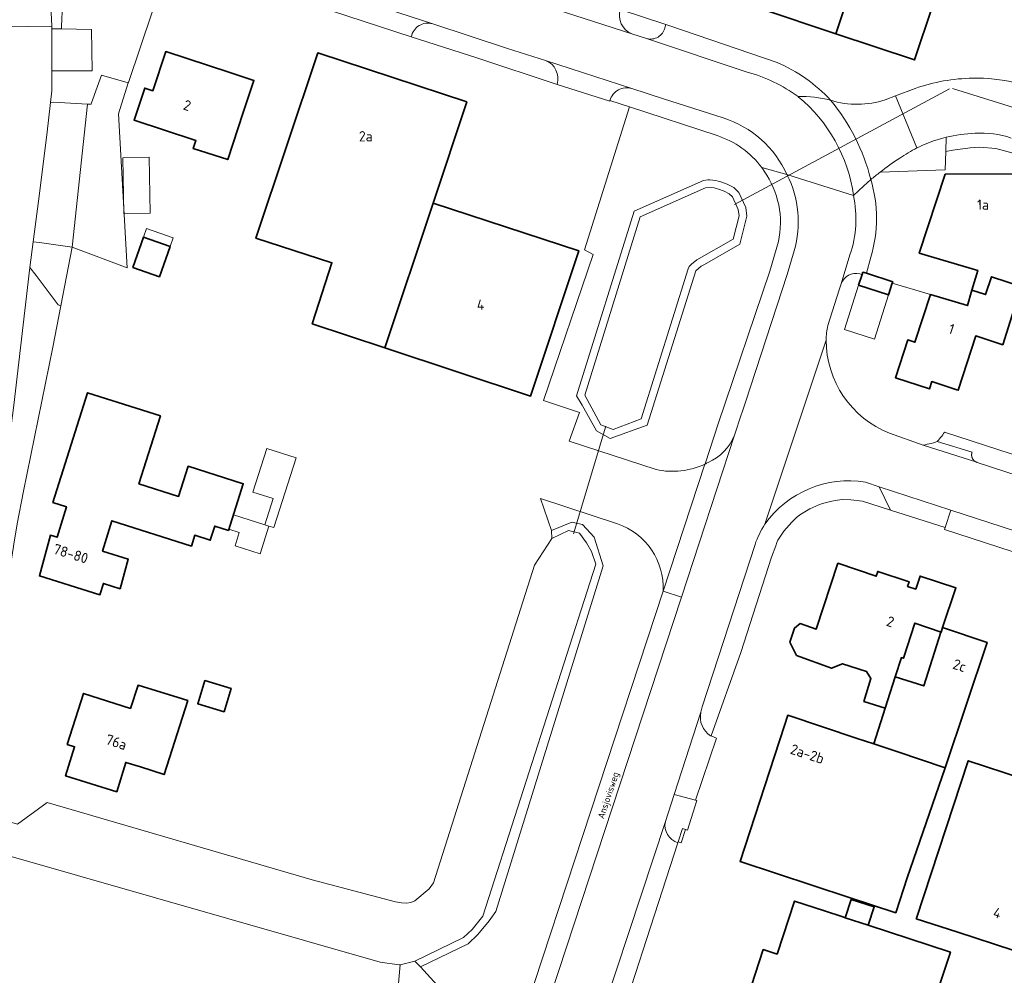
# Model space of a CAD drawing. Header units: metres. Extents: x 149984 to 156489, y 469398 to 478068.
# Tile 796 of 854: x 154618 to 154746, y 473813 to 473938. Entities that reach past the tile are written whole.
import ezdxf
from ezdxf.enums import TextEntityAlignment as Align

# ---------------------------------------------------------------- set-up
doc = ezdxf.new("R2010")
doc.units = ezdxf.units.M
doc.header["$LTSCALE"] = 0.75
for name, color, linetype, lineweight in [('B-WE-GR-BEPLANTING_CULTUUR_HEESTERS-GV', 252, 'Continuous', 18), ('B-WE-KW-KUNSTWERK_DUIKER-G', 6, 'Continuous', 18), ('B-WE-OG-BEBOUWING-GV', 6, 'Continuous', 35), ('B-WE-OG-BEBOUWING-T18', 1, 'Continuous', 18), ('B-WE-OG-BEBOUWING_LUIFEL-GV', 6, 'Continuous', 18), ('B-WE-OG-BEBOUWING_OVERBOUWING-GV', 6, 'Continuous', 18), ('B-WE-OG-TERREIN_BEGROEID-GV', 252, 'Continuous', 18), ('B-WE-OG-TERREIN_ERF-GV', 252, 'Continuous', 18), ('B-WE-OG-TERREIN_OEVER-GV', 252, 'Continuous', 18), ('B-WE-OG-TOPOGRAFIE-T18', 7, 'Continuous', 18), ('B-WE-OG-WATER_MEER-GV', 252, 'Continuous', 18), ('B-WE-VH-GESLOTENVERHARDING_ASFALT-GV', 252, 'Continuous', 18), ('B-WE-VH-OPENVERHARDING_BETONSTRAATSTEEN-GV', 252, 'Continuous', 18), ('B-WE-VH-OPENVERHARDING_STRAATBAKSTEEN-GV', 252, 'Continuous', 18), ('B-WE-VH-OPENVERHARDING_TEGEL-GV', 252, 'Continuous', 18)]:
    doc.layers.add(name, color=color, linetype=linetype, lineweight=lineweight)
doc.styles.add('NLCS-ISO-M500-T18', font='NLCS-ISO.ttf', dxfattribs={"height": 0.9})
doc.styles.add('NLCS-ISO-M750-T18', font='NLCS-ISO.ttf', dxfattribs={"height": 1.35})

msp = doc.modelspace()

# ---------------------------------------------------------------- linework, layer by layer
at = {"layer": 'B-WE-GR-BEPLANTING_CULTUUR_HEESTERS-GV', "flags": 128}
for points in [[(154624.628, 473908.529), (154631.811, 473905.8), (154630.692, 473925.951), (154631.975, 473929.961), (154628.463, 473930.987), (154627.146, 473927.35), (154627.125, 473927.192), (154626.649, 473927.216)], [(154623.168, 473900.842), (154624.628, 473908.529), (154620.368, 473909.122), (154619.55, 473909.193), (154619.131, 473905.842), (154619.926, 473904.798), (154622.832, 473900.985)], [(154675.151, 473808.342), (154675.32, 473808.82), (154670.126, 473814.501), (154669.4, 473815.26), (154667.479, 473814.796), (154667.152, 473810.914), (154667.176, 473810.906), (154667.143, 473810.803), (154667.139, 473810.756)]]:
    msp.add_lwpolyline(points, close=True, dxfattribs=at)
for points in [[(154708.022, 473844.698), (154708.099, 473844.67), (154711.99, 473855.577), (154716.019, 473868.028), (154716.567, 473869.523), (154716.709, 473869.965), (154716.842, 473870.227), (154717.596, 473871.418), (154718.678, 473872.602), (154719.238, 473873.171), (154719.718, 473873.563), (154720.999, 473874.359), (154722.173, 473874.872), (154722.648, 473875.016), (154723.882, 473875.333), (154724.614, 473875.461), (154725.22, 473875.547), (154726.347, 473875.532), (154727.882, 473875.34), (154731.562, 473874.184), (154730.051, 473877.203), (154728.272, 473877.84)], [(154713.848, 473869.688), (154706.963, 473848.494), (154706.78, 473847.765)]]:
    msp.add_lwpolyline(points, dxfattribs=at)
at = {"layer": 'B-WE-GR-BEPLANTING_CULTUUR_HEESTERS-GV'}
for points in [[(154728.272, 473877.84, 0.2858208), (154715.134, 473872.327)], [(154715.134, 473872.327, 0.0583487), (154713.848, 473869.688)], [(154706.78, 473847.765, 0.3122499), (154708.022, 473844.698)]]:
    msp.add_lwpolyline(points, format="xyb", dxfattribs=at)
at = {"layer": 'B-WE-KW-KUNSTWERK_DUIKER-G', "flags": 128}
for points in [[(154711.178, 473914.087), (154739.267, 473929.193)], [(154739.655, 473929.262), (154799.188, 473910.696)], [(154690.131, 473871.083), (154694.344, 473885.12)]]:
    msp.add_lwpolyline(points, dxfattribs=at)
at = {"layer": 'B-WE-OG-BEBOUWING-GV', "flags": 128}
for points in [[(154714.509, 473939.709), (154724.42, 473936.398), (154729.167, 473950.605), (154719.256, 473953.916)], [(154724.42, 473936.398), (154734.665, 473932.976), (154739.411, 473947.183), (154733.574, 473949.133), (154729.167, 473950.605)], [(154645.256, 473931.319), (154636.865, 473934.071), (154635.166, 473928.954), (154634.121, 473929.298), (154632.74, 473925.111), (154640.812, 473922.448), (154640.465, 473921.394), (154644.96, 473919.956), (154647.002, 473926.126), (154648.381, 473930.294)], [(154665.504, 473895.362), (154671.783, 473914.259), (154676.181, 473927.497), (154656.719, 473933.881), (154648.64, 473909.684), (154658.573, 473906.473), (154656, 473898.514)], [(154752.995, 473916.704), (154752.996, 473916.708), (154751.958, 473917.049), (154748.74, 473918.106), (154738.69, 473918.047), (154735.31, 473907.748), (154742.952, 473905.478), (154742.189, 473902.911), (154743.971, 473902.326), (154744.735, 473904.654), (154748.62, 473903.379)], [(154671.783, 473914.259), (154665.504, 473895.362), (154684.518, 473889.057), (154690.816, 473908.051)], [(154632.561, 473905.878), (154636.037, 473904.644), (154637.436, 473908.586), (154633.96, 473909.819)], [(154727.933, 473905.27), (154727.829, 473904.945), (154727.387, 473903.563), (154731.298, 473902.287), (154731.783, 473903.803), (154731.844, 473903.993), (154728.423, 473905.11)], [(154742.189, 473902.911), (154741.588, 473900.886), (154736.768, 473902.317), (154734.747, 473896.103), (154733.796, 473896.412), (154732.188, 473891.467), (154736.634, 473890.006), (154736.946, 473890.956), (154740.221, 473889.879), (154740.392, 473889.823), (154742.689, 473896.931), (154746.201, 473895.766), (154748.62, 473903.379), (154744.735, 473904.654), (154743.971, 473902.326)], [(154622.099, 473875.163), (154623.885, 473874.61), (154622.666, 473870.619), (154621.807, 473870.886), (154620.36, 473865.577), (154628.27, 473863.113), (154628.732, 473864.589), (154630.908, 473863.908), (154631.964, 473867.786), (154628.621, 473868.826), (154629.827, 473872.774), (154640.215, 473869.47), (154640.665, 473870.884), (154642.681, 473870.243), (154643.27, 473872.097), (154645.047, 473871.531), (154646.986, 473877.626), (154639.805, 473879.91), (154638.549, 473875.961), (154633.361, 473877.611), (154636.181, 473886.477), (154626.661, 473889.505)], [(154732.169, 473852.415), (154732.97, 473854.909), (154733.242, 473854.82), (154734.74, 473859.414), (154738.146, 473858.248), (154738.345, 473858.844), (154740.085, 473864.022), (154735.403, 473865.565), (154734.842, 473863.861), (154733.779, 473864.211), (154733.981, 473864.824), (154729.887, 473866.173), (154729.678, 473865.538), (154724.681, 473867.235), (154721.849, 473858.639), (154719.73, 473859.35), (154718.988, 473858.769), (154718.397, 473856.943), (154719.271, 473855.194), (154723.849, 473853.523), (154725.289, 473854.114), (154728.426, 473853.111), (154728.992, 473852.186), (154728.07, 473849.184), (154730.843, 473848.286)], [(154735.892, 473851.201), (154738.14, 473858.229), (154738.146, 473858.248), (154734.74, 473859.414), (154733.242, 473854.82), (154732.97, 473854.909), (154732.169, 473852.415)], [(154729.35, 473843.638), (154732.368, 473842.633), (154738.701, 473840.519), (154744.169, 473856.899), (154738.345, 473858.844), (154738.146, 473858.248), (154738.14, 473858.229), (154735.892, 473851.201), (154732.169, 473852.415), (154730.843, 473848.286)], [(154641.953, 473851.917), (154641.042, 473848.88), (154644.488, 473847.847), (154645.399, 473850.884)], [(154632.265, 473848.273), (154626.139, 473850.238), (154624, 473843.569), (154624.956, 473843.275), (154623.779, 473839.449), (154630.473, 473837.389), (154631.65, 473841.214), (154633.563, 473840.625), (154636.657, 473839.633), (154639.752, 473849.288), (154639.041, 473849.507), (154633.254, 473851.29)], [(154717.692, 473846.055), (154711.907, 473828.279), (154726.164, 473823.586), (154732.241, 473821.586), (154732.273, 473821.684), (154733.735, 473826.124), (154738.701, 473840.519), (154732.368, 473842.633), (154729.35, 473843.638), (154727.204, 473844.353), (154718.122, 473847.376)], [(154764.099, 473837.224), (154756.853, 473839.608), (154755.926, 473836.754), (154741.705, 473841.433), (154734.935, 473820.856), (154734.917, 473820.8), (154740.23, 473819.07), (154747.643, 473816.656), (154751.358, 473815.446), (154751.391, 473815.55), (154756.306, 473813.948)], [(154728.651, 473819.945), (154729.433, 473822.337), (154726.392, 473823.332), (154725.609, 473820.94)], [(154698.703, 473786.429), (154718.308, 473780.016), (154721.028, 473788.333), (154719.308, 473788.895), (154719.869, 473790.614), (154729.81, 473787.35), (154735.646, 473805.116), (154738.04, 473804.33), (154739.31, 473808.196), (154736.916, 473808.983), (154739.366, 473816.441), (154728.651, 473819.945), (154725.609, 473820.94), (154725.316, 473821.036), (154722.94, 473821.813), (154719.006, 473823.1), (154716.736, 473816.184), (154714.931, 473816.776), (154708.773, 473797.863), (154703.055, 473799.736)]]:
    msp.add_lwpolyline(points, close=True, dxfattribs=at)
at = {"layer": 'B-WE-OG-BEBOUWING_LUIFEL-GV', "flags": 128}
for points in [[(154633.96, 473909.819), (154637.436, 473908.586), (154637.844, 473909.737), (154634.368, 473910.97)], [(154731.298, 473902.287), (154727.387, 473903.563), (154725.537, 473897.783), (154729.45, 473896.512)], [(154650.352, 473872.096), (154649.818, 473872.266), (154645.698, 473873.576), (154645.095, 473871.681), (154646.477, 473871.241), (154645.926, 473869.511), (154649.198, 473868.47)]]:
    msp.add_lwpolyline(points, close=True, dxfattribs=at)
at = {"layer": 'B-WE-OG-BEBOUWING_OVERBOUWING-GV', "flags": 128}
for points in [[(154634.839, 473912.953), (154634.688, 473920.254), (154631.258, 473920.183), (154631.409, 473912.882)], [(154649.818, 473872.266), (154650.352, 473872.096), (154650.991, 473871.893), (154653.893, 473881.015), (154650.072, 473882.23), (154648.255, 473876.516), (154650.902, 473875.674)]]:
    msp.add_lwpolyline(points, close=True, dxfattribs=at)
at = {"layer": 'B-WE-OG-TERREIN_BEGROEID-GV', "flags": 128}
for points in [[(154631.975, 473929.961), (154631.998, 473930.032), (154638.172, 473948.464)], [(154624.907, 473943.824), (154624.294, 473942.965), (154623.949, 473942.082), (154623.695, 473941.139), (154623.441, 473939.957), (154623.336, 473939.045), (154623.325, 473938.905), (154623.306, 473938.656), (154623.261, 473937.044), (154627.171, 473936.944), (154627.246, 473931.544), (154622.545, 473931.553), (154621.973, 473931.548), (154621.974, 473928.944), (154621.801, 473927.426), (154622.202, 473927.443), (154626.649, 473927.216), (154627.125, 473927.192), (154627.146, 473927.35), (154628.463, 473930.987), (154631.975, 473929.961)], [(154708.888, 473923.094), (154697.43, 473926.85), (154691.567, 473908.167), (154692.717, 473907.568), (154686.231, 473888.489), (154690.918, 473886.934)], [(154707.307, 473880.187), (154707.362, 473880.355), (154709.031, 473885.427), (154715.764, 473905.384), (154716.907, 473909.246)], [(154690.918, 473886.934), (154689.589, 473883.175), (154700.924, 473879.47)], [(154695.874, 473872.389), (154685.823, 473875.674), (154687.249, 473871.528), (154689.933, 473872.602), (154691.29, 473872.292)], [(154691.29, 473872.292), (154692.833, 473870.622), (154694.011, 473866.913), (154680.007, 473821.75), (154679.1, 473820.507), (154677.632, 473818.726), (154676.355, 473817.518), (154670.126, 473814.501), (154675.32, 473808.82), (154676.719, 473808.284), (154676.769, 473808.432), (154681.531, 473806.685), (154682.937, 473806.137), (154701.845, 473863.59)]]:
    msp.add_lwpolyline(points, dxfattribs=at)
at = {"layer": 'B-WE-OG-TERREIN_BEGROEID-GV'}
for points in [[(154714.73, 473918.905, 0.1549995), (154708.888, 473923.094)], [(154715.056, 473918.447, 0.0128212), (154714.73, 473918.905)], [(154716.907, 473909.246, 0.2083333), (154715.056, 473918.447)], [(154700.924, 473879.47, 0.1652913), (154707.307, 473880.187)], [(154701.845, 473863.59, 0.3342023), (154695.874, 473872.389)]]:
    msp.add_lwpolyline(points, format="xyb", dxfattribs=at)
at = {"layer": 'B-WE-OG-TERREIN_BEGROEID-GV', "flags": 128}
msp.add_lwpolyline([(154694.928, 473883.517), (154693.148, 473884.518), (154691.249, 473887.87), (154690.547, 473889.11), (154698.04, 473913.232), (154707.139, 473917.238), (154707.681, 473917.296), (154707.961, 473917.326), (154708.714, 473917.244), (154709.046, 473917.141), (154709.379, 473917.038), (154710.199, 473916.739), (154711.073, 473916.296), (154711.729, 473915.672), (154712.628, 473913.707), (154712.799, 473912.559), (154711.876, 473908.902), (154707.265, 473906.272), (154706.823, 473906.02), (154706.456, 473905.728), (154706.102, 473905.428), (154699.771, 473885.276)], close=True, dxfattribs=at)
at = {"layer": 'B-WE-OG-TERREIN_ERF-GV', "flags": 128}
for points in [[(154714.509, 473939.709), (154704.501, 473943.052), (154704.304, 473943.118), (154709.05, 473957.325), (154719.256, 473953.916), (154729.167, 473950.605), (154733.574, 473949.133), (154739.411, 473947.183), (154734.665, 473932.976), (154724.42, 473936.398)], [(154645.256, 473931.319), (154648.381, 473930.294), (154647.002, 473926.126), (154644.96, 473919.956), (154640.465, 473921.394), (154640.812, 473922.448), (154632.74, 473925.111), (154634.121, 473929.298), (154635.166, 473928.954), (154636.865, 473934.071)], [(154671.783, 473914.259), (154690.816, 473908.051), (154684.518, 473889.057), (154665.504, 473895.362), (154656, 473898.514), (154658.573, 473906.473), (154648.64, 473909.684), (154656.719, 473933.881), (154676.181, 473927.497)], [(154632.561, 473905.878), (154633.96, 473909.819), (154637.436, 473908.586), (154636.037, 473904.644)], [(154622.099, 473875.163), (154626.661, 473889.505), (154636.181, 473886.477), (154633.361, 473877.611), (154638.549, 473875.961), (154639.805, 473879.91), (154646.986, 473877.626), (154645.047, 473871.531), (154643.27, 473872.097), (154642.681, 473870.243), (154640.665, 473870.884), (154640.215, 473869.47), (154629.827, 473872.774), (154628.621, 473868.826), (154631.964, 473867.786), (154630.908, 473863.908), (154628.732, 473864.589), (154628.27, 473863.113), (154620.36, 473865.577), (154621.807, 473870.886), (154622.666, 473870.619), (154623.885, 473874.61)], [(154711.907, 473828.279), (154717.692, 473846.055), (154718.122, 473847.376), (154727.204, 473844.353), (154729.35, 473843.638), (154730.843, 473848.286), (154728.07, 473849.184), (154728.992, 473852.186), (154728.426, 473853.111), (154725.289, 473854.114), (154723.849, 473853.523), (154719.271, 473855.194), (154718.397, 473856.943), (154718.988, 473858.769), (154719.73, 473859.35), (154721.849, 473858.639), (154724.681, 473867.235), (154729.678, 473865.538), (154729.887, 473866.173), (154733.981, 473864.824), (154733.779, 473864.211), (154734.842, 473863.861), (154735.403, 473865.565), (154740.085, 473864.022), (154738.345, 473858.844), (154744.169, 473856.899), (154738.701, 473840.519), (154733.735, 473826.124), (154732.273, 473821.684), (154732.241, 473821.586), (154726.164, 473823.586)], [(154641.953, 473851.917), (154645.399, 473850.884), (154644.488, 473847.847), (154641.042, 473848.88)], [(154632.265, 473848.273), (154633.254, 473851.29), (154639.041, 473849.507), (154639.752, 473849.288), (154636.657, 473839.633), (154633.563, 473840.625), (154631.65, 473841.214), (154630.473, 473837.389), (154623.779, 473839.449), (154624.956, 473843.275), (154624, 473843.569), (154626.139, 473850.238)], [(154718.308, 473780.016), (154698.703, 473786.429), (154703.055, 473799.736), (154708.773, 473797.863), (154714.931, 473816.776), (154716.736, 473816.184), (154719.006, 473823.1), (154722.94, 473821.813), (154725.316, 473821.036), (154725.609, 473820.94), (154726.392, 473823.332), (154729.433, 473822.337), (154728.651, 473819.945), (154739.366, 473816.441), (154736.916, 473808.983), (154739.31, 473808.196), (154738.04, 473804.33), (154735.646, 473805.116), (154729.81, 473787.35), (154719.869, 473790.614), (154719.308, 473788.895), (154721.028, 473788.333)]]:
    msp.add_lwpolyline(points, close=True, dxfattribs=at)
for points in [[(154654.633, 473941.471), (154653.741, 473943.152), (154652.911, 473943.695), (154638.172, 473948.464), (154631.998, 473930.032), (154631.975, 473929.961), (154630.692, 473925.951), (154631.811, 473905.8), (154624.628, 473908.529), (154623.168, 473900.842), (154622.12, 473895.44), (154618.285, 473876.641), (154617.46, 473872.4), (154616.999, 473869.464), (154616.995, 473869.44)], [(154700.924, 473879.47), (154689.589, 473883.175), (154690.918, 473886.934), (154686.231, 473888.489), (154692.717, 473907.568), (154691.567, 473908.167), (154697.43, 473926.85), (154694.894, 473927.681), (154694.869, 473927.581), (154687.996, 473929.783), (154677.516, 473933.229), (154668.937, 473935.988), (154654.385, 473940.737), (154654.494, 473941.098)], [(154696.239, 473939.558), (154702.191, 473937.593), (154702.702, 473937.419), (154716.733, 473932.647)], [(154730.853, 473927.769), (154732.218, 473928.289), (154734.77, 473929.262)], [(154811.464, 473899.623), (154792.474, 473905.91), (154753.709, 473918.745), (154747.567, 473920.804), (154745.29, 473921.397), (154743.195, 473921.59), (154741.938, 473921.487), (154739.673, 473921.169), (154738.766, 473921.022), (154738.704, 473918.608), (154730.178, 473918.307)], [(154728.957, 473907.2), (154728.423, 473905.11), (154731.844, 473903.993), (154731.783, 473903.803), (154736.768, 473902.317), (154741.588, 473900.886), (154742.189, 473902.911), (154742.952, 473905.478), (154735.31, 473907.748), (154738.69, 473918.047), (154748.74, 473918.106)], [(154748.62, 473903.379), (154746.201, 473895.766), (154742.689, 473896.931), (154740.392, 473889.823), (154740.221, 473889.879), (154736.946, 473890.956), (154736.634, 473890.006), (154732.188, 473891.467), (154733.796, 473896.412), (154734.747, 473896.103), (154736.768, 473902.317), (154731.783, 473903.803), (154731.298, 473902.287), (154727.387, 473903.563), (154727.829, 473904.945), (154727.535, 473905.035)], [(154725.096, 473903.714), (154724.83, 473902.965), (154723.372, 473898.28)], [(154731.416, 473884.219), (154735.802, 473882.678), (154736.074, 473882.718), (154736.345, 473882.767), (154736.614, 473882.826), (154736.881, 473882.894), (154737.145, 473882.972), (154737.406, 473883.059), (154737.664, 473883.155), (154737.814, 473883.313), (154737.96, 473883.475), (154738.1, 473883.642), (154738.234, 473883.814), (154738.363, 473883.99), (154738.486, 473884.169), (154738.604, 473884.353), (154754.162, 473879.309), (154780.417, 473870.726), (154817.442, 473858.591), (154829.658, 473854.614), (154849.316, 473848.186), (154888.666, 473835.279)], [(154701.845, 473863.59), (154707.307, 473880.187)], [(154616.995, 473869.44), (154615.99, 473863.04), (154615.786, 473861.316), (154615.04, 473850.57), (154614.41, 473839.3), (154614.206, 473834.272), (154614.2, 473834.13), (154615.62, 473833.65), (154616.78, 473833.351), (154617.48, 473833.17), (154621.39, 473835.99), (154656.01, 473825.9), (154666.9, 473823.01), (154667.66, 473822.86), (154668.31, 473822.84), (154668.87, 473822.93), (154669.41, 473823.12), (154671.3, 473824.69), (154671.83, 473825.49), (154685.051, 473866.989), (154687.3, 473870.46), (154687.249, 473871.528), (154685.823, 473875.674), (154695.874, 473872.389)], [(154752.816, 473867.045), (154738.609, 473871.659), (154738.697, 473871.898), (154731.562, 473874.184), (154727.882, 473875.34), (154726.347, 473875.532), (154725.22, 473875.547), (154724.614, 473875.461), (154723.882, 473875.333), (154722.648, 473875.016), (154722.173, 473874.872), (154720.999, 473874.359), (154719.718, 473873.563), (154719.238, 473873.171), (154718.678, 473872.602), (154717.596, 473871.418), (154716.842, 473870.227), (154716.709, 473869.965), (154716.567, 473869.523), (154716.019, 473868.028), (154711.99, 473855.577), (154708.099, 473844.67), (154708.834, 473844.406), (154706.088, 473836.298), (154706.255, 473836.249), (154705.027, 473832.371), (154704.783, 473832.448), (154704.199, 473830.725), (154703.814, 473830.86), (154703.767, 473830.716)], [(154747.643, 473816.656), (154740.23, 473819.07), (154734.917, 473820.8), (154734.935, 473820.856), (154741.705, 473841.433), (154755.926, 473836.754)], [(154703.767, 473830.716), (154694.121, 473801.018), (154690.076, 473789.409), (154693.961, 473782.29)], [(154667.152, 473810.914), (154667.479, 473814.796), (154667.37, 473814.77), (154664.86, 473815.15), (154615.44, 473829.29)]]:
    msp.add_lwpolyline(points, dxfattribs=at)
at = {"layer": 'B-WE-OG-TERREIN_ERF-GV'}
for points in [[(154716.733, 473932.647, -0.1060776), (154723.719, 473927.708)], [(154734.77, 473929.262, -0.0802758), (154742.318, 473930.588)], [(154742.318, 473930.588, -0.0686184), (154747.84, 473929.993)], [(154723.719, 473927.708, 0.156855), (154730.853, 473927.769)], [(154728.963, 473917.368, -0.1490951), (154728.957, 473907.2)], [(154730.178, 473918.307, -0.0157637), (154728.963, 473917.368)], [(154727.535, 473905.035, 0.3908782), (154725.096, 473903.714)], [(154723.372, 473898.28, 0.0408236), (154723.122, 473896.37)], [(154723.122, 473896.37, 0.3049712), (154731.416, 473884.219)], [(154707.307, 473880.187, -0.1652913), (154700.924, 473879.47)], [(154695.874, 473872.389, -0.3342023), (154701.845, 473863.59)]]:
    msp.add_lwpolyline(points, format="xyb", dxfattribs=at)
at = {"layer": 'B-WE-OG-TERREIN_OEVER-GV', "flags": 128}
for points in [[(154693.148, 473884.518), (154694.928, 473883.517), (154699.771, 473885.276), (154706.102, 473905.428), (154706.456, 473905.728), (154706.823, 473906.02), (154707.265, 473906.272), (154711.876, 473908.902), (154712.799, 473912.559), (154712.628, 473913.707), (154711.729, 473915.672), (154711.073, 473916.296), (154710.199, 473916.739), (154709.379, 473917.038), (154709.046, 473917.141), (154708.714, 473917.244), (154707.961, 473917.326), (154707.681, 473917.296), (154707.139, 473917.238), (154698.04, 473913.232), (154690.547, 473889.11), (154691.249, 473887.87)], [(154698.976, 473886.084), (154695.338, 473884.691), (154693.711, 473885.333), (154691.616, 473889.182), (154698.86, 473912.5), (154707.4, 473916.26), (154707.96, 473916.32), (154708.51, 473916.26), (154709.06, 473916.09), (154709.8, 473915.82), (154710.49, 473915.47), (154710.9, 473915.08), (154711.66, 473913.42), (154711.78, 473912.61), (154711.01, 473909.56), (154706.26, 473906.85), (154705.57, 473906.3), (154705.26, 473906.01), (154705.12, 473905.67)], [(154692.833, 473870.622), (154691.29, 473872.292), (154689.933, 473872.602), (154687.249, 473871.528), (154687.3, 473870.46), (154689.485, 473871.52), (154690.931, 473871.166), (154691.831, 473869.913), (154692.506, 473868.757), (154693.031, 473867.133), (154678.31, 473821.12), (154676.9, 473819.41), (154675.78, 473818.35), (154669.4, 473815.26), (154670.126, 473814.501), (154676.355, 473817.518), (154677.632, 473818.726), (154679.1, 473820.507), (154680.007, 473821.75), (154694.011, 473866.913)]]:
    msp.add_lwpolyline(points, close=True, dxfattribs=at)
at = {"layer": 'B-WE-OG-WATER_MEER-GV', "flags": 128}
msp.add_lwpolyline([(154691.616, 473889.182), (154693.711, 473885.333), (154695.338, 473884.691), (154698.976, 473886.084), (154705.12, 473905.67), (154705.26, 473906.01), (154705.57, 473906.3), (154706.26, 473906.85), (154711.01, 473909.56), (154711.78, 473912.61), (154711.66, 473913.42), (154710.9, 473915.08), (154710.49, 473915.47), (154709.8, 473915.82), (154709.06, 473916.09), (154708.51, 473916.26), (154707.96, 473916.32), (154707.4, 473916.26), (154698.86, 473912.5)], close=True, dxfattribs=at)
msp.add_lwpolyline([(154615.44, 473829.29), (154664.86, 473815.15), (154667.37, 473814.77), (154667.479, 473814.796), (154669.4, 473815.26), (154675.78, 473818.35), (154676.9, 473819.41), (154678.31, 473821.12), (154693.031, 473867.133), (154692.506, 473868.757), (154691.831, 473869.913), (154690.931, 473871.166), (154689.485, 473871.52), (154687.3, 473870.46), (154685.051, 473866.989), (154671.83, 473825.49), (154671.3, 473824.69), (154669.41, 473823.12), (154668.87, 473822.93), (154668.31, 473822.84), (154667.66, 473822.86), (154666.9, 473823.01), (154656.01, 473825.9), (154621.39, 473835.99), (154617.48, 473833.17)], dxfattribs=at)
at = {"layer": 'B-WE-VH-GESLOTENVERHARDING_ASFALT-GV'}
for points in [[(154742.318, 473930.588, 0.0802758), (154734.77, 473929.262)], [(154747.84, 473929.993, 0.0686184), (154742.318, 473930.588)], [(154735.009, 473921.476, -0.0391917), (154737.639, 473922.543)], [(154737.639, 473922.543, -0.0171197), (154738.813, 473922.873)], [(154738.813, 473922.873, -0.0526706), (154742.61, 473923.387)], [(154742.61, 473923.387, -0.1017381), (154747.308, 473922.775)]]:
    msp.add_lwpolyline(points, format="xyb", dxfattribs=at)
at = {"layer": 'B-WE-VH-GESLOTENVERHARDING_ASFALT-GV', "flags": 128}
msp.add_lwpolyline([(154734.77, 473929.262), (154732.218, 473928.289), (154735.009, 473921.476)], dxfattribs=at)
at = {"layer": 'B-WE-VH-OPENVERHARDING_BETONSTRAATSTEEN-GV', "flags": 128}
for points in [[(154615.694, 473937.313), (154621.969, 473937.377), (154621.915, 473939.16), (154622.025, 473940.434), (154622.391, 473941.994), (154622.986, 473943.482), (154623.984, 473945.034), (154624.759, 473945.921), (154626.071, 473947.177), (154627.512, 473948.304), (154628.99, 473949.098), (154630.615, 473949.689), (154632.056, 473950.059), (154633.7, 473950.262), (154634.846, 473950.299), (154635.965, 473950.222), (154636.132, 473950.183), (154636, 473957.402)], [(154699.686, 473935.77), (154697.74, 473936.391), (154686.528, 473940.017), (154683.957, 473940.865), (154679.906, 473942.137), (154679.489, 473942.275), (154669.027, 473945.725), (154663.569, 473947.49), (154661.786, 473948.294), (154654.921, 473951.392), (154653.912, 473951.721), (154645.517, 473954.462), (154637.865, 473956.921)], [(154671.74, 473937.703), (154661.537, 473941.025), (154654.545, 473943.341), (154654.747, 473942.413), (154654.633, 473941.471)], [(154654.545, 473943.341), (154661.537, 473941.025), (154671.74, 473937.703), (154681.519, 473934.482), (154686.459, 473932.91), (154697.761, 473929.238), (154701.875, 473927.886), (154709.678, 473925.406)], [(154654.494, 473941.098), (154654.385, 473940.737), (154668.937, 473935.988)], [(154686.528, 473940.017), (154697.74, 473936.391)], [(154702.057, 473937.181), (154702.191, 473937.593), (154696.239, 473939.558)], [(154716.733, 473932.647), (154702.702, 473937.419), (154702.191, 473937.593), (154702.057, 473937.181)], [(154697.74, 473936.391), (154699.686, 473935.77)], [(154699.686, 473935.77), (154712.837, 473931.386)], [(154712.837, 473931.386), (154699.686, 473935.77)], [(154697.761, 473929.238), (154686.459, 473932.91)], [(154687.996, 473929.783), (154694.869, 473927.581), (154694.894, 473927.681)], [(154719.469, 473928.177), (154719.502, 473928.153)], [(154719.502, 473928.153), (154719.469, 473928.177)], [(154735.009, 473921.476), (154732.218, 473928.289), (154730.853, 473927.769)], [(154730.178, 473918.307), (154738.704, 473918.608), (154738.766, 473921.022), (154738.813, 473922.873)], [(154726.714, 473915.26), (154718.022, 473917.999)], [(154718.022, 473917.999), (154726.714, 473915.26)], [(154726.714, 473915.26), (154727.354, 473915.892), (154728.012, 473916.473), (154728.963, 473917.368)], [(154728.963, 473917.368), (154728.012, 473916.473), (154727.354, 473915.892), (154726.714, 473915.26)], [(154718.961, 473908.034), (154718.037, 473904.959), (154712.616, 473888.278), (154712.117, 473886.819), (154712.1, 473886.768), (154711.185, 473883.98), (154704.234, 473862.806), (154681.18, 473792.573)], [(154723.372, 473898.28), (154724.83, 473902.965), (154725.096, 473903.714), (154726.248, 473907.508)], [(154726.248, 473907.508), (154725.096, 473903.714)], [(154727.535, 473905.035), (154727.829, 473904.945), (154727.933, 473905.27), (154728.423, 473905.11), (154728.957, 473907.2)], [(154715.134, 473872.327), (154723.122, 473896.37)], [(154723.122, 473896.37), (154715.134, 473872.327)], [(154707.307, 473880.187), (154701.845, 473863.59), (154704.234, 473862.806), (154711.185, 473883.98)], [(154888.917, 473832.602), (154867.01, 473839.795), (154865.106, 473840.43), (154853.311, 473844.282), (154850.456, 473845.217), (154836.111, 473849.901), (154834.41, 473850.48), (154826.975, 473852.902), (154825.232, 473853.468), (154822.473, 473854.364), (154814.6, 473856.937), (154813.227, 473857.4), (154809.764, 473858.521), (154785.565, 473866.461), (154785.531, 473866.47), (154785.498, 473866.481), (154782.729, 473867.387), (154781.307, 473867.829), (154751.849, 473877.468), (154742.858, 473880.411), (154742.823, 473880.422), (154735.802, 473882.678), (154731.416, 473884.219)], [(154754.162, 473879.309), (154738.604, 473884.353), (154738.486, 473884.169), (154738.363, 473883.99), (154738.234, 473883.814), (154738.1, 473883.642), (154737.96, 473883.475), (154737.814, 473883.313), (154737.664, 473883.155), (154742.206, 473881.723), (154742.194, 473881.69), (154742.184, 473881.657), (154742.175, 473881.623), (154742.166, 473881.589), (154742.16, 473881.555), (154742.154, 473881.52), (154742.149, 473881.486), (154742.146, 473881.451), (154742.144, 473881.416), (154742.143, 473881.381), (154742.143, 473881.346), (154742.145, 473881.311), (154742.147, 473881.276), (154742.151, 473881.242), (154742.157, 473881.207), (154742.163, 473881.173), (154742.17, 473881.139), (154742.179, 473881.105), (154742.189, 473881.071), (154742.2, 473881.038), (154742.212, 473881.006), (154742.226, 473880.973), (154742.24, 473880.941), (154742.256, 473880.91), (154742.272, 473880.879), (154742.29, 473880.849), (154742.309, 473880.82), (154742.328, 473880.791), (154742.349, 473880.763), (154742.371, 473880.736), (154742.394, 473880.709), (154742.417, 473880.683), (154742.441, 473880.658), (154742.467, 473880.634), (154742.493, 473880.611), (154742.52, 473880.588), (154742.547, 473880.567), (154742.576, 473880.547), (154742.605, 473880.527), (154742.635, 473880.509), (154742.665, 473880.492), (154742.696, 473880.476), (154742.727, 473880.46), (154742.759, 473880.446), (154742.792, 473880.433), (154742.823, 473880.422), (154742.858, 473880.411), (154751.849, 473877.468)], [(154728.272, 473877.84), (154730.051, 473877.203), (154739.431, 473874.168), (154754.579, 473869.245), (154754.588, 473869.242), (154754.621, 473869.231), (154756.551, 473868.592), (154768.719, 473864.638), (154773.389, 473863.107), (154789.363, 473857.87), (154799.599, 473854.515), (154819.501, 473847.99), (154825.738, 473845.939), (154827.614, 473845.314), (154830.343, 473844.442), (154843.284, 473840.227), (154847.383, 473838.888), (154859.857, 473834.801), (154861.765, 473834.168), (154877.363, 473829.058)], [(154754.579, 473869.245), (154739.431, 473874.168), (154738.697, 473871.898), (154738.609, 473871.659), (154752.816, 473867.045)], [(154643.962, 473656.231), (154647.55, 473666.662), (154650.187, 473674.543), (154659.174, 473702.143), (154659.35, 473702.83), (154659.333, 473702.834), (154660.186, 473705.522), (154661.661, 473709.94), (154664.005, 473717.392), (154668.668, 473731.559), (154669.799, 473734.881), (154674.339, 473748.778), (154674.484, 473749.255), (154675.233, 473751.476), (154678.285, 473760.85), (154678.334, 473761), (154679.274, 473764.012), (154689.003, 473793.702), (154690.955, 473799.629), (154702.134, 473833.49), (154703.3, 473837.022), (154706.78, 473847.765), (154706.963, 473848.494), (154713.848, 473869.688)], [(154706.78, 473847.765), (154703.3, 473837.022)], [(154703.3, 473837.022), (154706.088, 473836.298), (154708.834, 473844.406), (154708.099, 473844.67), (154708.022, 473844.698)], [(154703.767, 473830.716), (154703.814, 473830.86), (154704.359, 473832.582), (154704.783, 473832.448), (154705.027, 473832.371), (154706.255, 473836.249), (154706.088, 473836.298), (154703.3, 473837.022), (154702.134, 473833.49)], [(154702.134, 473833.49), (154690.955, 473799.629)], [(154694.121, 473801.018), (154703.767, 473830.716)]]:
    msp.add_lwpolyline(points, dxfattribs=at)
at = {"layer": 'B-WE-VH-OPENVERHARDING_BETONSTRAATSTEEN-GV'}
for points in [[(154697.74, 473936.391, -0.3899188), (154696.239, 473939.558)], [(154696.239, 473939.558, 0.3899188), (154697.74, 473936.391)], [(154668.937, 473935.988, -0.434758), (154671.74, 473937.703)], [(154702.057, 473937.181, -0.4321245), (154699.686, 473935.77)], [(154699.686, 473935.77, 0.4321245), (154702.057, 473937.181)], [(154686.459, 473932.91, -0.3957113), (154687.996, 473929.783)], [(154723.719, 473927.708, 0.1060776), (154716.733, 473932.647)], [(154712.837, 473931.386, -0.0921502), (154719.469, 473928.177)], [(154719.469, 473928.177, 0.0921502), (154712.837, 473931.386)], [(154694.894, 473927.681, -0.4190167), (154697.761, 473929.238)], [(154723.719, 473927.708, 0.0774039), (154719.469, 473928.177)], [(154719.469, 473928.177, -0.0774039), (154723.719, 473927.708)], [(154719.502, 473928.153, -0.1887676), (154726.714, 473915.26)], [(154726.714, 473915.26, 0.1887676), (154719.502, 473928.153)], [(154730.853, 473927.769, -0.156855), (154723.719, 473927.708)], [(154728.963, 473917.368, 0.1117882), (154723.719, 473927.708)], [(154723.719, 473927.708, -0.1117882), (154728.963, 473917.368)], [(154709.678, 473925.406, -0.2131342), (154718.022, 473917.999)], [(154737.639, 473922.543, 0.0391917), (154735.009, 473921.476)], [(154738.813, 473922.873, 0.0171197), (154737.639, 473922.543)], [(154732.752, 473920.137, -0.0360722), (154735.009, 473921.476)], [(154735.009, 473921.476, 0.0360722), (154732.752, 473920.137)], [(154730.178, 473918.307, -0.028637), (154732.752, 473920.137)], [(154732.752, 473920.137, 0.028637), (154730.178, 473918.307)], [(154718.022, 473917.999, -0.1893552), (154718.961, 473908.034)], [(154728.957, 473907.2, 0.1490951), (154728.963, 473917.368)], [(154728.963, 473917.368, 0.0157637), (154730.178, 473918.307)], [(154726.714, 473915.26, -0.1346691), (154726.248, 473907.508)], [(154726.248, 473907.508, 0.1346691), (154726.714, 473915.26)], [(154725.096, 473903.714, -0.3908782), (154727.535, 473905.035)], [(154723.122, 473896.37, -0.0408236), (154723.372, 473898.28)], [(154731.416, 473884.219, -0.3049712), (154723.122, 473896.37)], [(154711.185, 473883.98, -0.1924204), (154707.709, 473880.388)], [(154707.709, 473880.388, -0.0119403), (154707.307, 473880.187)], [(154715.134, 473872.327, -0.2858208), (154728.272, 473877.84)], [(154713.848, 473869.688, -0.0583487), (154715.134, 473872.327)], [(154708.022, 473844.698, -0.3122499), (154706.78, 473847.765)], [(154702.134, 473833.49, 0.3804657), (154703.767, 473830.716)], [(154703.767, 473830.716, -0.3804657), (154702.134, 473833.49)]]:
    msp.add_lwpolyline(points, format="xyb", dxfattribs=at)
at = {"layer": 'B-WE-VH-OPENVERHARDING_BETONSTRAATSTEEN-GV', "flags": 128}
for points in [[(154621.97, 473937.039), (154621.973, 473931.548), (154622.545, 473931.553), (154627.246, 473931.544), (154627.171, 473936.944), (154623.261, 473937.044), (154622.763, 473937.057)], [(154626.649, 473927.216), (154622.202, 473927.443), (154621.801, 473927.426), (154621.316, 473923.184), (154620.224, 473914.505), (154619.55, 473909.193), (154620.368, 473909.122), (154624.628, 473908.529)], [(154615.786, 473861.316), (154615.99, 473863.04), (154616.995, 473869.44), (154616.999, 473869.464), (154617.46, 473872.4), (154618.285, 473876.641), (154622.12, 473895.44), (154623.168, 473900.842), (154622.832, 473900.985), (154619.926, 473904.798), (154619.131, 473905.842), (154617.022, 473887.886), (154615.615, 473877.068), (154614.104, 473863.047), (154613.196, 473855.104), (154612.903, 473852.251), (154613.02, 473852.097), (154614.011, 473850.681), (154614.637, 473849.787), (154612.991, 473834.366), (154614.206, 473834.272), (154614.41, 473839.3), (154615.04, 473850.57)], [(154742.17, 473881.139), (154742.163, 473881.173), (154742.157, 473881.207), (154742.151, 473881.242), (154742.147, 473881.276), (154742.145, 473881.311), (154742.143, 473881.346), (154742.143, 473881.381), (154742.144, 473881.416), (154742.146, 473881.451), (154742.149, 473881.486), (154742.154, 473881.52), (154742.16, 473881.555), (154742.166, 473881.589), (154742.175, 473881.623), (154742.184, 473881.657), (154742.194, 473881.69), (154742.206, 473881.723), (154737.664, 473883.155), (154737.406, 473883.059), (154737.145, 473882.972), (154736.881, 473882.894), (154736.614, 473882.826), (154736.345, 473882.767), (154736.074, 473882.718), (154735.802, 473882.678), (154742.823, 473880.422), (154742.792, 473880.433), (154742.759, 473880.446), (154742.727, 473880.46), (154742.696, 473880.476), (154742.665, 473880.492), (154742.635, 473880.509), (154742.605, 473880.527), (154742.576, 473880.547), (154742.547, 473880.567), (154742.52, 473880.588), (154742.493, 473880.611), (154742.467, 473880.634), (154742.441, 473880.658), (154742.417, 473880.683), (154742.394, 473880.709), (154742.371, 473880.736), (154742.349, 473880.763), (154742.328, 473880.791), (154742.309, 473880.82), (154742.29, 473880.849), (154742.272, 473880.879), (154742.256, 473880.91), (154742.24, 473880.941), (154742.226, 473880.973), (154742.212, 473881.006), (154742.2, 473881.038), (154742.189, 473881.071), (154742.179, 473881.105)], [(154738.697, 473871.898), (154739.431, 473874.168), (154730.051, 473877.203), (154731.562, 473874.184)], [(154704.234, 473862.806), (154701.845, 473863.59), (154682.937, 473806.137), (154682.226, 473804.098), (154679.847, 473796.624), (154679.588, 473795.813), (154681.18, 473792.573)], [(154704.783, 473832.448), (154704.359, 473832.582), (154703.814, 473830.86), (154704.199, 473830.725)]]:
    msp.add_lwpolyline(points, close=True, dxfattribs=at)
at = {"layer": 'B-WE-VH-OPENVERHARDING_STRAATBAKSTEEN-GV', "flags": 128}
msp.add_lwpolyline([(154617.022, 473887.886), (154619.131, 473905.842), (154619.55, 473909.193), (154620.224, 473914.505), (154621.316, 473923.184), (154621.801, 473927.426), (154621.974, 473928.944), (154621.973, 473931.548), (154621.97, 473937.039), (154621.97, 473937.349), (154621.969, 473937.377), (154615.694, 473937.313)], dxfattribs=at)
at = {"layer": 'B-WE-VH-OPENVERHARDING_TEGEL-GV', "flags": 128}
for points in [[(154621.915, 473939.16), (154621.969, 473937.377), (154621.97, 473937.349), (154621.97, 473937.039), (154622.763, 473937.057), (154623.261, 473937.044), (154623.306, 473938.656)], [(154686.459, 473932.91), (154681.519, 473934.482), (154671.74, 473937.703)], [(154668.937, 473935.988), (154677.516, 473933.229), (154687.996, 473929.783)], [(154709.678, 473925.406), (154701.875, 473927.886), (154697.761, 473929.238)], [(154694.894, 473927.681), (154697.43, 473926.85), (154708.888, 473923.094)], [(154738.813, 473922.873), (154738.766, 473921.022), (154739.673, 473921.169), (154741.938, 473921.487), (154743.195, 473921.59), (154745.29, 473921.397), (154747.567, 473920.804), (154753.709, 473918.745), (154792.474, 473905.91), (154811.464, 473899.623)], [(154718.022, 473917.999), (154714.73, 473918.905)], [(154714.73, 473918.905), (154718.022, 473917.999)], [(154716.907, 473909.246), (154715.764, 473905.384), (154709.031, 473885.427), (154707.362, 473880.355), (154707.307, 473880.187)], [(154711.185, 473883.98), (154712.1, 473886.768), (154712.117, 473886.819), (154712.616, 473888.278), (154718.037, 473904.959), (154718.961, 473908.034)]]:
    msp.add_lwpolyline(points, dxfattribs=at)
at = {"layer": 'B-WE-VH-OPENVERHARDING_TEGEL-GV'}
for points in [[(154671.74, 473937.703, 0.434758), (154668.937, 473935.988)], [(154687.996, 473929.783, 0.3957113), (154686.459, 473932.91)], [(154697.761, 473929.238, 0.4190167), (154694.894, 473927.681)], [(154718.022, 473917.999, 0.2131342), (154709.678, 473925.406)], [(154708.888, 473923.094, -0.1549995), (154714.73, 473918.905)], [(154742.61, 473923.387, 0.0526706), (154738.813, 473922.873)], [(154747.308, 473922.775, 0.1017381), (154742.61, 473923.387)], [(154714.73, 473918.905, -0.0128212), (154715.056, 473918.447)], [(154715.056, 473918.447, -0.2083333), (154716.907, 473909.246)], [(154718.961, 473908.034, 0.1893552), (154718.022, 473917.999)], [(154707.709, 473880.388, 0.1924204), (154711.185, 473883.98)], [(154707.307, 473880.187, 0.0119403), (154707.709, 473880.388)]]:
    msp.add_lwpolyline(points, format="xyb", dxfattribs=at)

# ---------------------------------------------------------------- texts
at = {"layer": 'B-WE-OG-BEBOUWING-T18', "style": 'NLCS-ISO-M750-T18'}
for s, rotation, p in [('2', 341.8, (154639.672, 473927.036)), ('1a', 0.3, (154743.624, 473914.076)), ('1', 342, (154739.516, 473897.832)), ('78-80', 342.8, (154624.464, 473868.488)), ('2', 341.5, (154731.539, 473859.608)), ('2c', 341.5, (154740.57, 473853.884)), ('76a', 342.1, (154630.408, 473843.868)), ('2a-2b', 342, (154720.688, 473842.336)), ('4', 342, (154745.507, 473821.558))]:
    msp.add_text(s, height=1.35, rotation=rotation, dxfattribs=at).set_placement(p, align=Align.MIDDLE)
for s, p in [('2a', (154663, 473923)), ('4', (154678, 473901))]:
    msp.add_text(s, height=1.35, dxfattribs=at).set_placement(p, align=Align.MIDDLE)
at = {"layer": 'B-WE-OG-TOPOGRAFIE-T18', "style": 'NLCS-ISO-M500-T18'}
msp.add_text('Ansjovisweg', height=0.9, rotation=71.7, dxfattribs=at).set_placement((154694.798, 473836.887), align=Align.MIDDLE)

doc.saveas('drawing.dxf')
